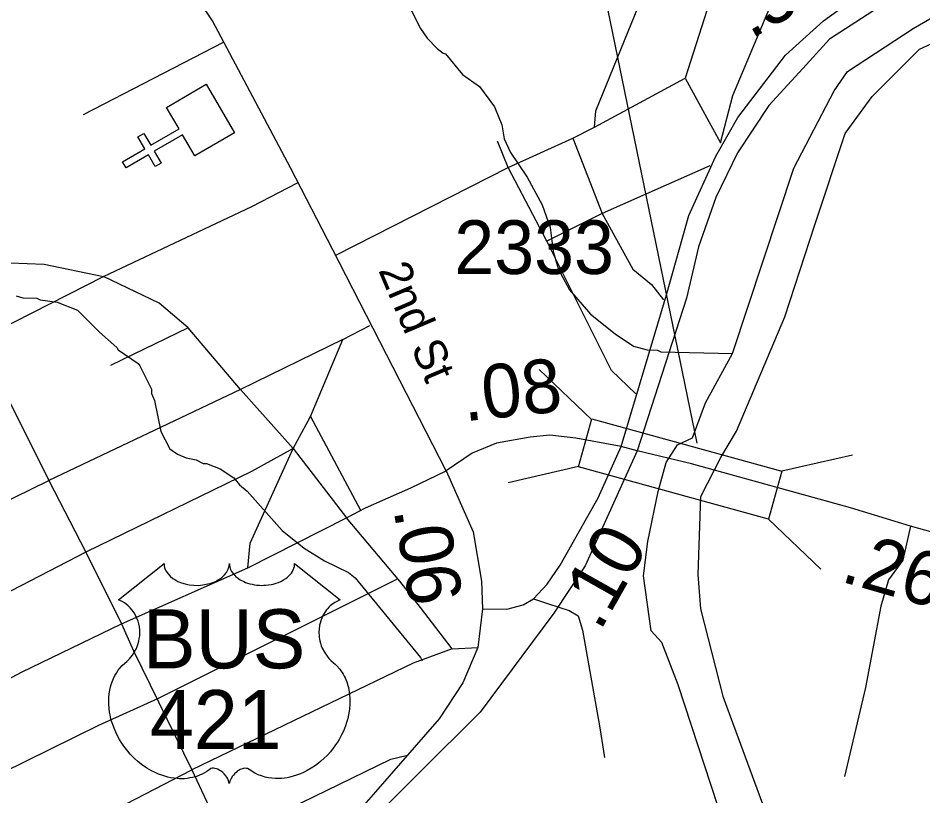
# Model space of a CAD drawing. Extents: x 1248224 to 1454986, y 825081 to 985870.
# Drawn here: x 1368363 to 1370470, y 885311 to 887122 of the extents above; entities that cross this region are included whole.
import ezdxf

# ---------------------------------------------------------------- set-up
doc = ezdxf.new("R2010")
doc.units = 0
for name, color, linetype in [('Exist Cultural Church CELL', 7, 'Continuous'), ('Exist Hydrographic Misc Water Feature', 7, 'Continuous'), ('Exist Hydrographic River Shore', 7, 'Continuous'), ('Exist Railroad Mainline', 7, 'Continuous'), ('Exist Road Non-System Type 51', 7, 'Continuous'), ('Exist Road Primary NC Attributed', 7, 'Continuous'), ('Exist Road Primary NC Label', 7, 'Continuous'), ('Exist Road Primary US Attributed', 7, 'Continuous'), ('Exist Road Primary US Mileage Hundredths English Label', 7, 'Continuous'), ('Exist Road Primary US Shield CELL', 7, 'Continuous'), ('Exist Road Primary US Shield Number Label', 7, 'Continuous'), ('Exist Road Primary US Structure Standard Bridge CELL', 7, 'Continuous'), ('Exist Road Primary US Structure Standard Bridge Number Label', 7, 'Continuous'), ('Exist Road Secondary Mileage Hundredths English Label', 7, 'Continuous'), ('Exist Road Secondary Type 51 Attributed', 7, 'Continuous'), ('Exist Road Secondary Type 51 Number Label', 7, 'Continuous')]:
    doc.layers.add(name, color=color, linetype=linetype)

msp = doc.modelspace()

# ---------------------------------------------------------------- linework, layer by layer
at = {"layer": 'Exist Cultural Church CELL'}
msp.add_lwpolyline([(1368774.4, 886801.4), (1368745.6, 886850.5), (1368679.9, 886812), (1368696, 886784.4), (1368682.2, 886776.3), (1368666.1, 886804), (1368614.2, 886773.6), (1368606.1, 886787.4), (1368658, 886817.8), (1368641.8, 886845.4), (1368655.6, 886853.5), (1368671.8, 886825.8), (1368737.5, 886864.3), (1368708.5, 886914.1), (1368800.4, 886967.8), (1368866.3, 886855.1)], close=True, dxfattribs=at)
at = {"layer": 'Exist Hydrographic Misc Water Feature'}
for points in [[(1369223.3, 887251.4), (1369299.9, 887097.7), (1369315.4, 887075.3), (1369338.9, 887050.8), (1369352.7, 887040.5), (1369358, 887038.6), (1369397.3, 886990.9), (1369437, 886962.6), (1369472.5, 886915.2), (1369489, 886873.4), (1369494.3, 886841.2), (1369509.6, 886808.9), (1369548.2, 886752), (1369582.9, 886687.2), (1369601.6, 886634.8), (1369608.4, 886578.6), (1369621.5, 886536.3), (1369646.5, 886489.7), (1369695.6, 886432.6), (1369753.5, 886386.6), (1369795.5, 886358.3), (1369827.4, 886349.6), (1369851.4, 886349.1), (1369859.3, 886344.9), (1370026.4, 886341.1)], [(1368358.1, 886475.2), (1368374, 886470.9), (1368406, 886470.2), (1368413.9, 886466), (1368453.8, 886461), (1368501.3, 886442), (1368552.2, 886390.8), (1368593, 886355.4), (1368595.4, 886349.8), (1368642.6, 886318), (1368646.5, 886312.6), (1368673.3, 886258), (1368673.1, 886248), (1368680.7, 886231.8), (1368695.1, 886159.5), (1368716.2, 886119), (1368734, 886106.6), (1368753.8, 886098.2), (1368777.6, 886093.6), (1368793.4, 886085.3), (1368801.4, 886085.1), (1368833.2, 886072.4), (1368864.7, 886051.6), (1368878.3, 886035.3), (1368896.1, 886020.9), (1368978, 885929), (1369029, 885887.9), (1369076.4, 885858.8), (1369131.9, 885831.5), (1369147.6, 885819.1), (1369299.5, 885633.6), (1369303.3, 885625.5)]]:
    msp.add_lwpolyline(points, dxfattribs=at)
at = {"layer": 'Exist Hydrographic River Shore'}
for points in [[(1370551, 884102.5), (1370459.1, 884276.2), (1370400.3, 884425.4), (1370373.4, 884539.7), (1370334.6, 884613.2), (1370224.4, 884791), (1369992.1, 885287.8), (1369900.2, 885569.8), (1369861.7, 885668.6), (1369837.2, 885695.1), (1369818.8, 885823.9), (1369829, 885903.5), (1369853.5, 886020), (1369871.9, 886087.4), (1369898.4, 886128.2), (1369933.1, 886144.6), (1369963.7, 886226.3), (1370026.4, 886341.1), (1370169.6, 886772.7), (1370263.5, 886952.4), (1370294.1, 886997.4), (1370447.2, 887097.5), (1370559.5, 887162.9)], [(1370580.7, 884264.4), (1370462.5, 884539), (1370364.5, 884716.7), (1370240, 884927.1), (1370164.5, 885109), (1370005.5, 885540.5), (1369952.4, 885746.9), (1369946.3, 885826.5), (1369952.4, 886008.4), (1369999.3, 886099.2), (1370036.1, 886160.5), (1370148.4, 886426.1), (1370217.8, 886640.6), (1370288.7, 886853.6), (1370352, 886939.4), (1370462.2, 887049.7), (1370537.8, 887084.4)]]:
    msp.add_lwpolyline(points, dxfattribs=at)
at = {"layer": 'Exist Railroad Mainline'}
for points in [[(1370476.1, 887217.9), (1370252, 887072.9), (1370190.2, 887004.4), (1370110.8, 886918.3), (1370038, 886807.9), (1369987.3, 886704.2), (1369947.5, 886589.4), (1369918.9, 886470.2), (1369804.6, 886114.2)], [(1369804.6, 886114.2), (1369683.3, 885847.1), (1369610.5, 885736.7), (1369438.9, 885506.2), (1369152.2, 885221.4), (1368988.9, 885053.6)]]:
    msp.add_lwpolyline(points, dxfattribs=at)
at = {"layer": 'Exist Road Non-System Type 51'}
for p, q in [((1368839.9, 887064.8), (1368514.2, 886896.5)), ((1369916.2, 886982.4), (1369998.6, 886831.8)), ((1368759.1, 886400.7), (1368578.2, 886312.9)), ((1369119.1, 886373.8), (1369181.8, 886406.1)), ((1369043.9, 886194.6), (1369159.9, 885976.5)), ((1369003.6, 886119.9), (1369127.6, 885958.6)), ((1368020.6, 885843.1), (1368434.2, 886045.7)), ((1369373.3, 885653.8), (1369433.4, 885656.3)), ((1368767.2, 885372.2), (1368843.6, 885208.2))]:
    msp.add_line(p, q, dxfattribs=at)
for points in [[(1370021.3, 887349.6), (1369998.3, 887239.5), (1369916.2, 886982.4)], [(1369998.6, 886831.8), (1370027, 886941.9), (1370152.3, 887239.5), (1370320.7, 887293.2), (1370546.4, 887357.8)], [(1369704.9, 886867.7), (1369708.1, 886906.1), (1369865.8, 887293.2)], [(1369103, 886570.1), (1369504.2, 886774.5), (1369654.7, 886842.6), (1369704.9, 886867.7), (1369916.2, 886982.4)], [(1369654.7, 886842.6), (1369722.8, 886666.9), (1369794.4, 886537.8), (1369837.4, 886502), (1369866.1, 886466.1)], [(1369801.6, 886247.5), (1369744.3, 886301.2), (1369593.8, 886602.4), (1369504.2, 886774.5), (1369479.2, 886835.4)], [(1369973.5, 886778), (1369722.8, 886666.9), (1369593.8, 886602.4)], [(1368269.4, 886372), (1368561.2, 886520.2), (1368906.9, 886683.3), (1369013.7, 886738.6)], [(1367916.4, 886606.1), (1368022.1, 886579.4), (1368091.9, 886568.6), (1368206.7, 886558.4), (1368344.5, 886552.5), (1368423.3, 886548.9), (1368561.2, 886520.2)], [(1368206.7, 886558.4), (1368203.2, 886517.2), (1368269.4, 886372), (1368351.8, 886210.6), (1368434.2, 886045.7), (1368520.2, 885879), (1368603.3, 885711.9)], [(1369003.6, 886119.9), (1368880.9, 886257.3), (1368759.1, 886400.7), (1368691.1, 886458.1), (1368561.2, 886520.2)], [(1369119.1, 886373.8), (1368880.9, 886257.3), (1368434.2, 886045.7)], [(1369003.6, 886119.9), (1369043.9, 886194.6), (1369119.1, 886373.8)], [(1369003.6, 886119.9), (1368906.6, 886066.5), (1368520.2, 885879), (1368109, 885666.1), (1368080.9, 885661.4), (1367851.6, 885550.3)], [(1368897.7, 885842.4), (1368903.1, 885899.8), (1369003.6, 886119.9)], [(1369127.6, 885958.6), (1369171.5, 885981.6), (1369277.6, 886028.5), (1369359.6, 886067.8)], [(1368603.3, 885711.9), (1368897.7, 885842.4), (1369127.6, 885958.6)], [(1369373.3, 885653.8), (1369299.8, 885749.7), (1369251.9, 885810.9), (1369127.6, 885958.6)], [(1370440.6, 885939.5), (1370422.7, 885860.2), (1370389.5, 885814.2), (1370371.6, 885752.8), (1370335.8, 885563.7), (1370287.3, 885356.6)], [(1367292, 884858.4), (1367444.3, 884928.3), (1367533.8, 884974.9), (1367859.8, 885132.6), (1368269.3, 885338), (1368550.5, 885476), (1368687.8, 885538.1), (1369244.9, 885815.9)], [(1369563.1, 885770.3), (1369597.7, 885758.6), (1369646.3, 885743.2), (1369666.7, 885730.4), (1369676.9, 885697.2), (1369717.8, 885469.7), (1369728, 885400.6)], [(1368188.6, 885501.9), (1368370.8, 885599.6), (1368603.3, 885711.9)], [(1368603.3, 885711.9), (1368631.6, 885648.7), (1368767.2, 885372.2)], [(1369373.3, 885653.8), (1369282.5, 885620.5), (1368767.2, 885372.2)], [(1368843.6, 885208.2), (1369230.5, 885396.4), (1369266.4, 885405.4)], [(1368351.7, 885166.4), (1368550, 885259.2), (1368767.2, 885372.2)]]:
    msp.add_lwpolyline(points, dxfattribs=at)
at = {"layer": 'Exist Road Primary NC Attributed'}
msp.add_lwpolyline([(1369359.6, 886067.8), (1369189.3, 886399.7), (1369095.7, 886582.4), (1368997.2, 886773.7), (1368815.1, 887115.2), (1368740.5, 887227.3)], dxfattribs=at)
at = {"layer": 'Exist Road Primary US Attributed'}
for points in [[(1369767.4, 886124.5), (1369661.8, 886144.2), (1369601.1, 886151.2), (1369554.9, 886146.4), (1369476.6, 886132), (1369420.3, 886108.8), (1369359.6, 886067.8)], [(1369804.6, 886114.2), (1369767.4, 886124.5)], [(1369930.6, 886084.3), (1369804.6, 886114.2)], [(1371091.5, 885764.9), (1370760.4, 885850), (1370440.6, 885939.5), (1370300.9, 885982), (1369930.6, 886084.3)], [(1369359.6, 886067.8), (1369422.3, 885925.6), (1369442.2, 885810.8), (1369444.4, 885746.8)], [(1369444.4, 885746.8), (1369433.4, 885656.3), (1369398.1, 885574.6), (1369342.9, 885490.7), (1369195.1, 885320.7), (1369151.7, 885271), (1369044.2, 885169.3), (1368955.3, 885085.4), (1368915.9, 885048.5), (1368851.1, 885010.3), (1368703.7, 884929)]]:
    msp.add_lwpolyline(points, dxfattribs=at)
at = {"layer": 'Exist Road Primary US Shield CELL'}
msp.add_lwpolyline([(1368702.6, 885852.1), (1368702.9, 885847.7), (1368703.9, 885842.5), (1368704.7, 885839.8), (1368707.2, 885834.7), (1368711.2, 885828.6), (1368716.8, 885822.6), (1368723.2, 885817.4), (1368727.4, 885814.6), (1368734.7, 885810.7), (1368742.9, 885807.3), (1368752.1, 885804.6), (1368761.4, 885802.8), (1368771.6, 885801.6), (1368781.8, 885801.4), (1368792.7, 885802.2), (1368804.7, 885804.6), (1368810.3, 885806), (1368816.5, 885808.2), (1368822.3, 885810.5), (1368828.6, 885813.9), (1368833.7, 885817.2), (1368837.7, 885820.1), (1368843.4, 885825.5), (1368847.8, 885831.1), (1368849.7, 885834.2), (1368851.4, 885837.2), (1368853.6, 885843.6), (1368854.2, 885846.5), (1368854.7, 885852.3), (1368855, 885847.4), (1368855.5, 885844.3), (1368856.3, 885841.3), (1368857.6, 885838.1), (1368859.9, 885833.6), (1368862.4, 885829.8), (1368867.1, 885824.2), (1368870.1, 885821.5), (1368872.8, 885819.3), (1368880, 885814.3), (1368888.4, 885810), (1368892.6, 885808.2), (1368896.8, 885806.7), (1368902.2, 885805.1), (1368907.8, 885803.8), (1368913.3, 885802.8), (1368919, 885802), (1368924.8, 885801.6), (1368929.5, 885801.4), (1368935.2, 885801.5), (1368940.6, 885801.8), (1368946, 885802.4), (1368952.1, 885803.4), (1368956.9, 885804.5), (1368963.3, 885806.2), (1368969.1, 885808.3), (1368974.2, 885810.5), (1368980.8, 885813.9), (1368986.1, 885817.3), (1368990, 885820.4), (1368994.6, 885824.7), (1368999, 885829.8), (1369001.6, 885833.5), (1369003.4, 885837.3), (1369005.1, 885841.3), (1369006.1, 885845.6), (1369006.6, 885849.3), (1369006.7, 885852.5), (1369113, 885767.8), (1369110.5, 885766.8), (1369104.7, 885764), (1369100.2, 885761.3), (1369092.9, 885756.2), (1369089.7, 885753.3), (1369086.6, 885750.4), (1369083.7, 885747.2), (1369081.1, 885744.3), (1369078.1, 885740), (1369075.3, 885735.7), (1369072.6, 885731), (1369070.6, 885727), (1369067.4, 885718.4), (1369065.8, 885713), (1369064.8, 885708.4), (1369063.5, 885698.9), (1369063.2, 885694.4), (1369063.2, 885690), (1369063.5, 885685.3), (1369063.9, 885680.7), (1369064.7, 885676), (1369065.5, 885671.9), (1369066.8, 885666.8), (1369068.7, 885660.9), (1369071, 885655.2), (1369075.9, 885645.9), (1369082.1, 885636.5), (1369086.6, 885631.2), (1369091, 885626.7), (1369097.5, 885621.2), (1369101.1, 885618.1), (1369105.2, 885614), (1369111.8, 885606.3), (1369114.5, 885602.6), (1369117.2, 885598.5), (1369119.7, 885594.3), (1369122.3, 885589.8), (1369124.3, 885585.8), (1369128, 885576.7), (1369130.7, 885567.9), (1369132, 885563.2), (1369134, 885552.8), (1369134.7, 885547.7), (1369135.5, 885537.5), (1369135.6, 885525.2), (1369134.6, 885513.5), (1369132.4, 885499.9), (1369130.6, 885491.7), (1369127.8, 885482.2), (1369125.1, 885474), (1369120.3, 885461.9), (1369116, 885453.1), (1369110.4, 885442.8), (1369106.5, 885436.6), (1369102.1, 885429.9), (1369096.5, 885422.3), (1369090, 885414.1), (1369082.1, 885405.5), (1369075.8, 885399.1), (1369067.5, 885391.7), (1369062.5, 885387.6), (1369055.3, 885382.2), (1369045.5, 885375.7), (1369035.9, 885370.1), (1369027.6, 885365.9), (1369020.4, 885362.7), (1369010.9, 885359.1), (1368995.3, 885354.8), (1368989.5, 885353.6), (1368982.8, 885352.6), (1368976.4, 885352), (1368970.3, 885351.6), (1368962, 885351.6), (1368953.8, 885352.2), (1368946, 885353.4), (1368937.9, 885355.1), (1368929.4, 885357.6), (1368921.7, 885360.6), (1368913.9, 885364.4), (1368900.8, 885372.7), (1368897, 885374.7), (1368894.9, 885375.3), (1368889.8, 885375.5), (1368885, 885374.5), (1368880.1, 885372.6), (1368877.2, 885371), (1368873.2, 885368.4), (1368870.2, 885366), (1368866.6, 885362.6), (1368864.1, 885359.7), (1368862.2, 885357.4), (1368858.5, 885351.6), (1368857.1, 885348.8), (1368855.8, 885345.3), (1368854.5, 885340), (1368852.9, 885346.6), (1368850.9, 885351), (1368848.7, 885354.8), (1368846.3, 885358.1), (1368842.6, 885362.4), (1368839.3, 885365.6), (1368835.3, 885368.9), (1368831, 885371.4), (1368827.6, 885373.2), (1368824.4, 885374.4), (1368820.6, 885375.3), (1368817.5, 885375.6), (1368814.9, 885375.5), (1368811.4, 885374.7), (1368806.5, 885371.3), (1368802, 885368.1), (1368797, 885365), (1368791.1, 885361.9), (1368786.8, 885359.9), (1368781.7, 885357.9), (1368775.6, 885355.9), (1368769.1, 885354.2), (1368762.4, 885352.9), (1368756.5, 885351.9), (1368750.1, 885351.3), (1368744.4, 885351.2), (1368738.5, 885351.2), (1368732.9, 885351.7), (1368726.4, 885352.2), (1368718.4, 885353.4), (1368711.7, 885354.9), (1368704.7, 885356.8), (1368697.5, 885359.1), (1368689.8, 885362), (1368680.1, 885366.2), (1368673.4, 885369.7), (1368662.8, 885375.8), (1368650.4, 885384.4), (1368641, 885392), (1368634.1, 885398.2), (1368624, 885408.5), (1368618.1, 885415.2), (1368608.7, 885427.3), (1368602.8, 885436), (1368598.9, 885442.4), (1368593.3, 885452.7), (1368590.2, 885459.2), (1368586.1, 885468.6), (1368583, 885477.2), (1368580.3, 885485.4), (1368578.9, 885490.6), (1368576.9, 885499.7), (1368575.7, 885506.1), (1368574.5, 885515), (1368573.8, 885524.4), (1368573.7, 885533), (1368573.9, 885540.1), (1368574.8, 885548.5), (1368576.2, 885557.3), (1368577.9, 885564.9), (1368579.4, 885570.4), (1368581.7, 885577), (1368584.6, 885584.4), (1368588.2, 885591.4), (1368591.5, 885597.3), (1368595.7, 885603.6), (1368599.9, 885608.9), (1368605.3, 885614.8), (1368610.9, 885620.2), (1368616.1, 885624.4), (1368622.3, 885630.4), (1368625.5, 885634.1), (1368629.3, 885639.2), (1368632.4, 885643.9), (1368634.9, 885648.1), (1368638.1, 885654.3), (1368640, 885658.9), (1368642.5, 885666.1), (1368643.7, 885671.1), (1368645, 885677.6), (1368645.8, 885683.7), (1368646.1, 885691.3), (1368645.9, 885697.6), (1368645.1, 885704.9), (1368643.7, 885711.9), (1368642, 885718.1), (1368639.4, 885725.1), (1368637, 885730.3), (1368632.9, 885737.2), (1368628.4, 885743.7), (1368623.7, 885749), (1368619, 885753.7), (1368614.5, 885757.2), (1368610.2, 885760.3), (1368604.8, 885763.6), (1368599.6, 885766.1), (1368596.3, 885767.5)], close=True, dxfattribs=at)
at = {"layer": 'Exist Road Primary US Structure Standard Bridge CELL'}
for p, q in [((1369697.9, 886187.2), (1369576.2, 886303.8)), ((1370305.5, 886104.8), (1370141.3, 886067.1)), ((1369667.8, 886078.1), (1369503.6, 886040.4)), ((1370232.2, 885838.9), (1370110.5, 885955.5))]:
    msp.add_line(p, q, dxfattribs=at)
msp.add_lwpolyline([(1370110.5, 885955.5), (1369667.7, 886077.6), (1369698.5, 886189.2), (1370141.3, 886067.1)], close=True, dxfattribs=at)
at = {"layer": 'Exist Road Primary US Structure Standard Bridge Number Label'}
msp.add_line((1369944.5, 886132.5), (1369514.5, 888221.1), dxfattribs=at)
at = {"layer": 'Exist Road Secondary Type 51 Attributed'}
for points in [[(1369767.4, 886124.5), (1369872.8, 886477.4), (1369924.6, 886662.7), (1369987.3, 886800.9), (1370039.1, 886890.4), (1370150.1, 887035.6), (1370238, 887115.7), (1370377.6, 887216.2), (1370647.5, 887371.7), (1370971.9, 887513.7), (1371269.7, 887642.6), (1371699, 887847.3)], [(1369444.4, 885746.8), (1369500.9, 885746.2), (1369539, 885756.2), (1369563.1, 885770.3), (1369595.1, 885804.4), (1369625.2, 885848.5), (1369713.4, 886005), (1369767.4, 886124.5)]]:
    msp.add_lwpolyline(points, dxfattribs=at)

# ---------------------------------------------------------------- texts
at = {"layer": 'Exist Road Primary NC Label'}
msp.add_text('2nd St', height=75, rotation=292.9795, dxfattribs=at).set_placement((1369200.8, 886535.2))
at = {"layer": 'Exist Road Primary US Mileage Hundredths English Label'}
for s, rotation, p in [('.08', 5.965, (1369402.5, 886183.1)), ('.06', 279.8116, (1369236.7, 885977.1)), ('.26', 343.9631, (1370275.4, 885811))]:
    msp.add_text(s, height=125, rotation=rotation, dxfattribs=at).set_placement(p)
at = {"layer": 'Exist Road Primary US Shield Number Label'}
for s, p in [('BUS', (1368653.5, 885608.1)), ('421', (1368669.7, 885420.1))]:
    msp.add_text(s, height=137.5, dxfattribs=at).set_placement(p)
at = {"layer": 'Exist Road Secondary Mileage Hundredths English Label'}
for s, rotation, p in [('.52', 29.9437, (1370068.6, 887071.9)), ('.10', 60.5916, (1369717.7, 885692))]:
    msp.add_text(s, height=125, rotation=rotation, dxfattribs=at).set_placement(p)
at = {"layer": 'Exist Road Secondary Type 51 Number Label'}
msp.add_text('2333', height=125, dxfattribs=at).set_placement((1369378.4, 886526.2))

doc.saveas('drawing.dxf')
